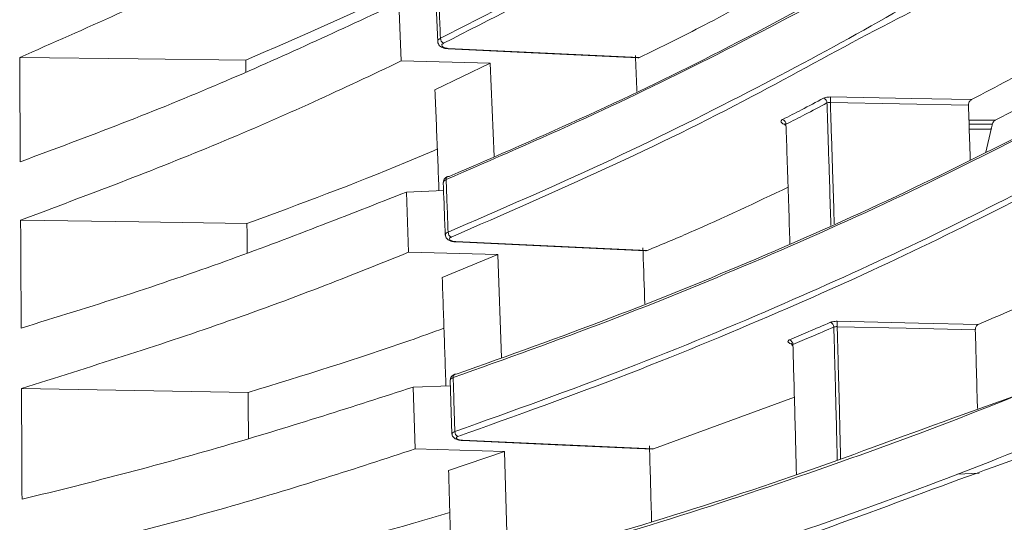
# Model space of a CAD drawing. Header units: millimetres. Extents: x 0 to 1118, y 0 to 864.
# Tile 453 of 512: x 766.46 to 777.82, y 429.85 to 435.64. Entities that reach past the tile are written whole.
import ezdxf

# ---------------------------------------------------------------- set-up
doc = ezdxf.new("R2010")
doc.units = ezdxf.units.MM

msp = doc.modelspace()

# ---------------------------------------------------------------- linework, layer by layer
at = {"color": 7, "linetype": 'Continuous', "lineweight": 15}
for p, q in [((771.2581, 435.9781), (771.2834, 435.3878)), ((770.8348, 435.841), (770.8631, 435.167)), ((771.2857, 435.3879), (771.2856, 435.3915)), ((771.404, 435.3068), (771.4041, 435.3069)), ((769.0691, 435.0428), (769.0681, 435.1766)), ((771.89, 435.1429), (770.8631, 435.167)), ((771.2519, 434.8329), (771.89, 435.1429)), ((771.934, 434.0636), (771.89, 435.1429)), ((777.9276, 434.5916), (777.7166, 434.4837)), ((777.6086, 434.1144), (777.6704, 434.3793)), ((771.3503, 433.7683), (771.3512, 433.7657)), ((770.9227, 433.6559), (771.3511, 433.6723)), ((770.9227, 433.6559), (770.9482, 432.9605)), ((771.9779, 432.9342), (770.9482, 432.9605)), ((771.3356, 432.6692), (771.9779, 432.9342)), ((772.0193, 431.7452), (771.9779, 432.9342)), ((771.4269, 431.4882), (771.4464, 430.8632)), ((771.0008, 431.4062), (771.429, 431.4224)), ((771.0008, 431.4062), (771.0229, 430.6929)), ((773.7748, 430.6934), (775.3995, 431.2893)), ((771.4514, 430.8633), (771.4512, 430.866)), ((771.5697, 430.7901), (771.5698, 430.7901)), ((772.0547, 430.6645), (771.0229, 430.6929)), ((771.4091, 430.4458), (772.0547, 430.6645)), ((772.0917, 429.3706), (772.0547, 430.6645)), ((773.7748, 430.6934), (773.7596, 430.6915))]:
    msp.add_line(p, q, dxfattribs=at)
at = {"color": 9, "linetype": 'Continuous', "lineweight": 0}
for p, q in [((771.4047, 435.3126), (773.6124, 435.2069)), ((777.6704, 434.3793), (777.4174, 434.3792)), ((771.4928, 433.0837), (773.6989, 432.9808)), ((771.5703, 430.793), (773.7748, 430.6934)), ((777.283, 430.4016), (777.5305, 430.4118))]:
    msp.add_line(p, q, dxfattribs=at)
at = {"color": 7, "linetype": 'Continuous', "lineweight": 15, "flags": 128}
for points in [[(771.404, 435.3068), (772.2797, 435.265), (773.592, 435.2021)], [(769.0681, 435.1766), (767.8251, 435.1913), (766.4598, 435.2074)], [(769.0825, 433.2918), (767.8357, 433.3105), (766.4704, 433.331)], [(771.4922, 433.0794), (772.4612, 433.0343), (773.6809, 432.9773)], [(771.4922, 433.0794), (771.4922, 433.0794), (771.4922, 433.0794)], [(769.0962, 431.3443), (767.7883, 431.3679), (766.4805, 431.3916)], [(771.5697, 430.7901), (772.6386, 430.7418), (773.7596, 430.6911)]]:
    msp.add_lwpolyline(points, dxfattribs=at)
at = {"color": 9, "linetype": 'Continuous', "lineweight": 0, "flags": 128}
for points in [[(775.8147, 434.7518), (776.7545, 434.7343), (777.4423, 434.7214)], [(777.4082, 434.6582), (776.6114, 434.673), (775.8147, 434.6878)], [(777.4139, 434.4843), (777.4384, 434.4842), (777.7166, 434.4837)], [(777.6845, 434.4378), (777.5846, 434.438), (777.4154, 434.4383)], [(771.4922, 433.0794), (771.4925, 433.0806), (771.4928, 433.0837)], [(775.8937, 432.1647), (776.8329, 432.1443), (777.522, 432.1293)], [(777.4876, 432.0681), (776.6907, 432.0854), (775.8937, 432.1027)], [(771.5698, 430.7901), (771.5699, 430.7906), (771.5703, 430.793)]]:
    msp.add_lwpolyline(points, dxfattribs=at)
at = {"color": 9, "linetype": 'Continuous', "lineweight": 0}
for centre, radius, start, end in [((771.3823, 435.4317), 0.0671, 181.76915, 242.0734), ((771.3753, 435.3129), 0.0293, 348.12906, 359.39114), ((775.7149, 434.6809), 0.0609, 1.45638, 68.89562), ((775.0938, 434.7198), 0.7217, 357.45972, 2.54028), ((775.2415, 434.4359), 0.0612, 1.3753, 68.31071), ((771.4149, 433.8042), 0.0343, 117.18608, 187.06893), ((771.4676, 433.1931), 0.064, 180.53265, 243.60741), ((775.7963, 432.0983), 0.0583, 0.2963, 70.59995), ((775.2273, 432.1337), 0.6672, 357.33836, 2.66164), ((775.3241, 431.8961), 0.0586, 0.21863, 70.03148), ((771.4983, 431.5205), 0.0369, 114.45148, 186.68058), ((771.5421, 430.8925), 0.0608, 179.31621, 245.3907)]:
    msp.add_arc(centre, radius, start, end, dxfattribs=at)
at = {"color": 7, "linetype": 'Continuous', "lineweight": 15}
for centre, radius, start, end in [((771.4088, 433.8099), 0.0265, 73.15532, 110.9612), ((771.4911, 431.5287), 0.0267, 76.9801, 107.61049)]:
    msp.add_arc(centre, radius, start, end, dxfattribs=at)
at = {"color": 9, "linetype": 'Continuous', "lineweight": 0}
for points, knots in [([(771.3153, 435.4297), (771.86, 435.7068), (772.9495, 436.2612), (774.8771, 437.3562), (776.1673, 438.2012), (776.993, 438.742)], [0, 0, 0, 0, 0.2646721, 0.5293546, 1, 1, 1, 1]), ([(777.0333, 438.687), (777.0333, 438.687), (776.2728, 438.1167), (774.8991, 437.3079), (772.9898, 436.2034), (771.8972, 435.6494), (771.3509, 435.3725)], [0, 0, 0, 0, 0.0000015, 0.4706103, 0.7352986, 1, 1, 1, 1]), ([(771.4036, 433.1926), (772.0074, 433.4545), (773.2149, 433.9783), (774.8253, 434.7779), (776.3026, 435.5682), (777.1863, 436.0908), (777.6284, 436.3523)], [0, 0, 0, 0, 0.2640132, 0.5280337, 0.763856, 1, 1, 1, 1]), ([(777.6692, 436.2977), (777.6692, 436.2977), (777.2461, 435.9804), (776.3339, 435.5391), (774.8669, 434.7148), (773.2514, 433.9244), (772.0433, 433.3987), (771.4392, 433.1358)], [0, 0, 0, 0, 0.0000014, 0.2359681, 0.4719263, 0.7359529, 1, 1, 1, 1]), ([(771.29, 436.0185), (771.2941, 435.9231), (771.3026, 435.7275), (771.311, 435.5306), (771.3153, 435.4297)], [0, 0, 0, 0, 0.4876974, 1, 1, 1, 1]), ([(771.2856, 435.3915), (771.2852, 435.3947), (771.2839, 435.4043), (771.2951, 435.4178), (771.3094, 435.4262), (771.3153, 435.4297)], [0, 0, 0, 0, 0.2313323, 0.6857049, 1, 1, 1, 1]), ([(771.3509, 435.3725), (771.3473, 435.3704), (771.3386, 435.3654), (771.3316, 435.3554), (771.3319, 435.3434), (771.3408, 435.3318), (771.3573, 435.3221), (771.3793, 435.315), (771.3962, 435.3134), (771.4047, 435.3126)], [0, 0, 0, 0, 0.1028579, 0.2515972, 0.4008166, 0.5505007, 0.7003945, 0.8501654, 1, 1, 1, 1]), ([(775.2641, 434.4927), (775.3364, 434.5298), (775.4951, 434.6112), (775.6516, 434.6931), (775.7368, 434.7377)], [0, 0, 0, 0, 0.456086, 1, 1, 1, 1]), ([(775.8147, 434.7518), (775.8067, 434.7517), (775.7875, 434.7515), (775.759, 434.7471), (775.7442, 434.7408), (775.7368, 434.7377)], [0, 0, 0, 0, 0.2656498, 0.6327892, 1, 1, 1, 1]), ([(775.7757, 434.6825), (775.6905, 434.6379), (775.5338, 434.5559), (775.375, 434.4745), (775.3026, 434.4373)], [0, 0, 0, 0, 0.5439101, 1, 1, 1, 1]), ([(775.8147, 434.6878), (775.8107, 434.688), (775.8011, 434.6885), (775.7868, 434.6869), (775.7794, 434.6839), (775.7757, 434.6825)], [0, 0, 0, 0, 0.2663461, 0.6336169, 1, 1, 1, 1]), ([(775.8206, 433.2712), (775.8196, 433.3053), (775.814, 433.4925), (775.801, 433.9069), (775.787, 434.3428), (775.7776, 434.6257), (775.7757, 434.6825)], [0, 0, 0, 0, 0.0720439, 0.394539, 0.8784741, 1, 1, 1, 1]), ([(775.8147, 434.6878), (775.8166, 434.6321), (775.826, 434.3502), (775.84, 433.9151), (775.8528, 433.5036), (775.8584, 433.3195), (775.8593, 433.2885)], [0, 0, 0, 0, 0.1202138, 0.6085393, 0.9339617, 1, 1, 1, 1]), ([(775.2909, 434.4353), (775.287, 434.4363), (775.2732, 434.4397), (775.2567, 434.4492), (775.2445, 434.4623), (775.2441, 434.476), (775.2526, 434.4863), (775.2615, 434.4912), (775.2641, 434.4927)], [0, 0, 0, 0, 0.0814257, 0.2900131, 0.4983607, 0.7061956, 0.9134127, 1, 1, 1, 1]), ([(771.3809, 433.8), (771.3728, 433.7956), (771.3566, 433.7869), (771.3476, 433.7753), (771.3499, 433.7693), (771.3503, 433.7683)], [0, 0, 0, 0, 0.4541344, 0.9082016, 1, 1, 1, 1]), ([(771.3809, 433.8), (771.3846, 433.7013), (771.3923, 433.4994), (771.3998, 433.2963), (771.4036, 433.1926)], [0, 0, 0, 0, 0.4889148, 1, 1, 1, 1]), ([(771.4813, 430.8932), (772.1473, 431.1316), (773.4791, 431.6084), (775.2379, 432.3416), (776.8429, 433.0689), (777.7951, 433.5515), (778.2716, 433.793)], [0, 0, 0, 0, 0.2635074, 0.5270167, 0.7633108, 1, 1, 1, 1]), ([(778.3128, 433.7389), (778.3128, 433.7389), (777.9135, 433.5392), (776.848, 432.9953), (775.2879, 432.2928), (773.5137, 431.5515), (772.1825, 431.0753), (771.5168, 430.8372)], [0, 0, 0, 0, 0.0000015, 0.2364757, 0.4729389, 0.736454, 1, 1, 1, 1]), ([(771.3737, 433.1596), (771.3733, 433.1624), (771.372, 433.1706), (771.3833, 433.1823), (771.3977, 433.1896), (771.4036, 433.1926)], [0, 0, 0, 0, 0.2310023, 0.6831545, 1, 1, 1, 1]), ([(771.4392, 433.1358), (771.4356, 433.1341), (771.4268, 433.1298), (771.4197, 433.1211), (771.42, 433.1107), (771.4289, 433.1006), (771.4454, 433.0921), (771.4675, 433.0859), (771.4843, 433.0844), (771.4928, 433.0837)], [0, 0, 0, 0, 0.1041197, 0.2527255, 0.4017933, 0.5512777, 0.7009197, 0.8504616, 1, 1, 1, 1]), ([(775.3441, 431.9512), (775.4163, 431.9818), (775.5746, 432.0489), (775.7308, 432.1165), (775.8157, 432.1533)], [0, 0, 0, 0, 0.4562423, 1, 1, 1, 1]), ([(775.8937, 432.1647), (775.8856, 432.1646), (775.8664, 432.1646), (775.8379, 432.161), (775.8231, 432.1559), (775.8157, 432.1533)], [0, 0, 0, 0, 0.26651677, 0.63327365, 1, 1, 1, 1]), ([(775.8546, 432.0986), (775.7697, 432.0618), (775.6134, 431.9941), (775.455, 431.927), (775.3827, 431.8963)], [0, 0, 0, 0, 0.5437547, 1, 1, 1, 1]), ([(775.8937, 432.1027), (775.8896, 432.1029), (775.88, 432.1034), (775.8658, 432.1022), (775.8583, 432.0998), (775.8546, 432.0986)], [0, 0, 0, 0, 0.26721447, 0.63384848, 1, 1, 1, 1]), ([(775.8943, 430.5654), (775.8928, 430.63), (775.8875, 430.8507), (775.876, 431.304), (775.8642, 431.7501), (775.8562, 432.0401), (775.8546, 432.0986)], [0, 0, 0, 0, 0.12557628, 0.4292782, 0.88500254, 1, 1, 1, 1]), ([(775.8937, 432.1027), (775.8953, 432.0453), (775.9032, 431.7561), (775.915, 431.3107), (775.9264, 430.8598), (775.9317, 430.6415), (775.9331, 430.5794)], [0, 0, 0, 0, 0.113765, 0.5727019, 0.8785453, 1, 1, 1, 1]), ([(775.3608, 431.9053), (775.3604, 431.9054), (775.3504, 431.9077), (775.337, 431.9149), (775.3245, 431.9258), (775.3242, 431.9373), (775.3327, 431.9458), (775.3415, 431.9499), (775.3441, 431.9512)], [0, 0, 0, 0, 0.0086355, 0.2337092, 0.4585995, 0.6830146, 0.9068535, 1, 1, 1, 1]), ([(771.4617, 431.5163), (771.4535, 431.5126), (771.4371, 431.5054), (771.428, 431.4953), (771.4309, 431.4899), (771.4316, 431.4885)], [0, 0, 0, 0, 0.4256516, 0.8512207, 1, 1, 1, 1]), ([(771.4617, 431.5163), (771.4649, 431.4147), (771.4716, 431.2074), (771.478, 430.9993), (771.4813, 430.8932)], [0, 0, 0, 0, 0.4903531, 1, 1, 1, 1]), ([(771.4512, 430.866), (771.4508, 430.8683), (771.4495, 430.8751), (771.4608, 430.8847), (771.4753, 430.8907), (771.4813, 430.8932)], [0, 0, 0, 0, 0.22388854, 0.67815975, 1, 1, 1, 1]), ([(771.5168, 430.8372), (771.5131, 430.8357), (771.5043, 430.8322), (771.4972, 430.8249), (771.4975, 430.8162), (771.5064, 430.8077), (771.5229, 430.8004), (771.5449, 430.795), (771.5618, 430.7937), (771.5703, 430.793)], [0, 0, 0, 0, 0.1052364, 0.2537626, 0.402689, 0.5519722, 0.7013774, 0.8506864, 1, 1, 1, 1])]:
    msp.add_open_spline(points, degree=3, knots=knots, dxfattribs=at)
at = {"color": 7, "linetype": 'Continuous', "lineweight": 15}
for points, knots in [([(770.7697, 437.3015), (770.4415, 437.1233), (769.7662, 436.7566), (768.3572, 436.0431), (767.2161, 435.5405), (766.4598, 435.2074)], [0, 0, 0, 0, 0.2417042, 0.4973333, 1, 1, 1, 1]), ([(771.4164, 433.8353), (771.9579, 434.07), (773.0419, 434.54), (774.6166, 435.2979), (776.1552, 436.1507), (777.1803, 436.6421), (777.6531, 436.9967), (777.6531, 436.9967)], [0, 0, 0, 0, 0.2361493, 0.4727975, 0.7364031, 0.9999986, 1, 1, 1, 1]), ([(777.6124, 436.9591), (777.117, 436.6674), (776.1262, 436.0842), (774.5767, 435.2686), (773.0065, 434.5028), (771.9231, 434.0344), (771.3809, 433.8)], [0, 0, 0, 0, 0.2636254, 0.5272423, 0.7633903, 1, 1, 1, 1]), ([(769.0681, 435.1766), (769.6747, 435.4393), (770.4014, 435.7542), (771.0827, 436.0931), (771.1953, 436.1492)], [0, 0, 0, 0, 0.8346188, 1, 1, 1, 1]), ([(773.6124, 435.2069), (773.8643, 435.3301), (774.4302, 435.6069), (774.9534, 435.8993), (775.2437, 436.0615)], [0, 0, 0, 0, 0.4452037, 1, 1, 1, 1]), ([(766.4667, 434.0051), (766.8613, 434.1514), (767.6506, 434.444), (769.1286, 435.0474), (770.159, 435.5267), (770.8348, 435.841)], [0, 0, 0, 0, 0.2560198, 0.5120308, 1, 1, 1, 1]), ([(771.2843, 435.3917), (771.2842, 435.3909), (771.2828, 435.3812), (771.2902, 435.3631), (771.3054, 435.3417), (771.3304, 435.3239), (771.3637, 435.3107), (771.3912, 435.3087), (771.4041, 435.3077)], [0, 0, 0, 0, 0.01598134, 0.1856323, 0.34507773, 0.53213355, 0.77915298, 1, 1, 1, 1]), ([(766.4598, 435.2074), (766.4603, 435.1079), (766.4615, 434.9088), (766.4639, 434.5092), (766.4656, 434.2064), (766.4667, 434.0051)], [0, 0, 0, 0, 0.25093617, 0.50187231, 1, 1, 1, 1]), ([(773.5817, 434.814), (773.5769, 434.9382), (773.5714, 435.0783), (773.5657, 435.2163), (773.565, 435.232)], [0, 0, 0, 0, 0.8860331, 1, 1, 1, 1]), ([(773.6124, 435.2069), (773.6066, 435.2043), (773.5994, 435.2009), (773.5932, 435.2027), (773.592, 435.203)], [0, 0, 0, 0, 0.8098363, 1, 1, 1, 1]), ([(777.4423, 434.7214), (777.7295, 434.8716), (778.0884, 435.0594), (778.4341, 435.2506), (778.5033, 435.2888)], [0, 0, 0, 0, 0.7999363, 1, 1, 1, 1]), ([(770.8631, 435.167), (770.5291, 435.0094), (769.8419, 434.6854), (768.4079, 434.0582), (767.2421, 433.6206), (766.4704, 433.331)], [0, 0, 0, 0, 0.24232826, 0.49848915, 1, 1, 1, 1]), ([(771.2982, 433.6703), (771.2968, 433.7085), (771.2908, 433.8646), (771.2755, 434.2536), (771.2613, 434.6013), (771.2519, 434.8329)], [0, 0, 0, 0, 0.097672, 0.3989865, 1, 1, 1, 1]), ([(777.4423, 434.7214), (777.4374, 434.7181), (777.4285, 434.7123), (777.4179, 434.6973), (777.411, 434.6816), (777.4082, 434.6681), (777.4082, 434.6606), (777.4082, 434.6582)], [0, 0, 0, 0, 0.2968075, 0.5318512, 0.7211234, 0.9115221, 1, 1, 1, 1]), ([(777.4082, 434.6582), (777.4127, 434.5226), (777.4197, 434.3124), (777.4265, 434.1008), (777.4289, 434.0257)], [0, 0, 0, 0, 0.6448268, 1, 1, 1, 1]), ([(778.2588, 434.4153), (777.7286, 434.1478), (776.6681, 433.6127), (774.9876, 432.864), (773.2677, 432.1602), (772.0642, 431.7311), (771.4617, 431.5163)], [0, 0, 0, 0, 0.2624434, 0.52488, 0.7621413, 1, 1, 1, 1]), ([(771.4972, 431.5547), (772.0988, 431.7692), (773.3037, 432.1988), (775.0235, 432.9026), (776.7139, 433.6546), (777.7571, 434.1844), (778.3, 434.4559), (778.3, 434.4559)], [0, 0, 0, 0, 0.2372567, 0.4751648, 0.737588, 0.9999988, 1, 1, 1, 1]), ([(775.2859, 434.4439), (775.286, 434.4438), (775.2865, 434.4434), (775.292, 434.4359), (775.2922, 434.4283), (775.2923, 434.4249)], [0, 0, 0, 0, 0.2749828, 0.6783447, 1, 1, 1, 1]), ([(775.3026, 434.4373), (775.3013, 434.4366), (775.297, 434.4342), (775.293, 434.43), (775.2935, 434.4263), (775.2937, 434.425)], [0, 0, 0, 0, 0.2170299, 0.7366821, 1, 1, 1, 1]), ([(775.3026, 434.4373), (775.3071, 434.3079), (775.3165, 434.0322), (775.3305, 433.6075), (775.3411, 433.2775), (775.3468, 433.0943), (775.3479, 433.0595)], [0, 0, 0, 0, 0.2834395, 0.6041609, 0.9249042, 1, 1, 1, 1]), ([(777.6704, 434.3793), (777.6716, 434.3843), (777.674, 434.3941), (777.6775, 434.4089), (777.681, 434.4235), (777.6833, 434.4331), (777.6845, 434.4378)], [0, 0, 0, 0, 0.2525341, 0.5050243, 0.7575282, 1, 1, 1, 1]), ([(777.7166, 434.4837), (777.7116, 434.4804), (777.7019, 434.4739), (777.6903, 434.4566), (777.6862, 434.4435), (777.6845, 434.4378)], [0, 0, 0, 0, 0.3812618, 0.7347261, 1, 1, 1, 1]), ([(769.0825, 433.2918), (769.7032, 433.5208), (770.4553, 433.7982), (771.1569, 434.0995), (771.2794, 434.1522)], [0, 0, 0, 0, 0.825381, 1, 1, 1, 1]), ([(771.3996, 433.8338), (771.3958, 433.8325), (771.3832, 433.8282), (771.3668, 433.8155), (771.353, 433.7947), (771.3475, 433.7771), (771.3494, 433.7689), (771.3496, 433.7682)], [0, 0, 0, 0, 0.13585334, 0.45245292, 0.7244634, 0.97745187, 1, 1, 1, 1]), ([(771.3475, 433.7654), (771.3539, 433.6067), (771.3619, 433.4069), (771.3691, 433.2012), (771.3705, 433.1588)], [0, 0, 0, 0, 0.7941413, 1, 1, 1, 1]), ([(773.6989, 432.9808), (773.8638, 433.0492), (774.4319, 433.285), (774.9554, 433.5349), (775.327, 433.7123)], [0, 0, 0, 0, 0.2903763, 1, 1, 1, 1]), ([(766.477, 432.087), (766.8802, 432.2111), (767.6867, 432.4593), (769.1921, 432.9745), (770.2373, 433.386), (770.9227, 433.6559)], [0, 0, 0, 0, 0.2560998, 0.512188, 1, 1, 1, 1]), ([(766.4704, 433.331), (766.471, 433.2278), (766.4721, 433.0215), (766.4743, 432.6079), (766.4759, 432.295), (766.477, 432.087)], [0, 0, 0, 0, 0.2509365, 0.5018726, 1, 1, 1, 1]), ([(769.0849, 432.9541), (769.0849, 432.9633), (769.0841, 433.0764), (769.0833, 433.1887), (769.0825, 433.2918)], [0, 0, 0, 0, 0.081056, 1, 1, 1, 1]), ([(771.3728, 433.1594), (771.3735, 433.1524), (771.3749, 433.1376), (771.3877, 433.1184), (771.407, 433.1015), (771.4369, 433.0878), (771.4682, 433.0801), (771.4884, 433.08), (771.4922, 433.08)], [0, 0, 0, 0, 0.13321598, 0.27992982, 0.43657463, 0.64933133, 0.93392132, 1, 1, 1, 1]), ([(770.9482, 432.9605), (770.6087, 432.8248), (769.9105, 432.5458), (768.4539, 432.0084), (767.2657, 431.637), (766.4805, 431.3916)], [0, 0, 0, 0, 0.24298849, 0.49973978, 1, 1, 1, 1]), ([(773.6736, 432.3644), (773.6669, 432.5644), (773.6597, 432.7807), (773.6519, 432.9943), (773.6514, 433.0105)], [0, 0, 0, 0, 0.924108, 1, 1, 1, 1]), ([(773.6989, 432.9808), (773.693, 432.9783), (773.6867, 432.9757), (773.6813, 432.9775), (773.681, 432.9777)], [0, 0, 0, 0, 0.9361139, 1, 1, 1, 1]), ([(771.3785, 431.4205), (771.3766, 431.4775), (771.3708, 431.6558), (771.3567, 432.0732), (771.344, 432.4311), (771.3356, 432.6692)], [0, 0, 0, 0, 0.1359416, 0.4250932, 1, 1, 1, 1]), ([(777.522, 432.1293), (777.8461, 432.2674), (778.2025, 432.4192), (778.5327, 432.5766), (778.5627, 432.5908)], [0, 0, 0, 0, 0.9093132, 1, 1, 1, 1]), ([(777.522, 432.1293), (777.517, 432.1264), (777.5081, 432.1213), (777.4975, 432.107), (777.4906, 432.0917), (777.4877, 432.0782), (777.4877, 432.0705), (777.4876, 432.0681)], [0, 0, 0, 0, 0.29669339, 0.53234118, 0.72206815, 0.91298388, 1, 1, 1, 1]), ([(769.0962, 431.3443), (769.7298, 431.5388), (770.5048, 431.7767), (771.2247, 432.0374), (771.3561, 432.085)], [0, 0, 0, 0, 0.81753658, 1, 1, 1, 1]), ([(777.4876, 432.0681), (777.4915, 431.9292), (777.4995, 431.6362), (777.5076, 431.3333), (777.5117, 431.1691), (777.5119, 431.1602)], [0, 0, 0, 0, 0.46002137, 0.97081507, 1, 1, 1, 1]), ([(775.3626, 431.9104), (775.3628, 431.9103), (775.3633, 431.9101), (775.3682, 431.9044), (775.373, 431.8951), (775.3723, 431.8883), (775.372, 431.8861)], [0, 0, 0, 0, 0.2178692, 0.4842438, 0.8351573, 1, 1, 1, 1]), ([(775.3827, 431.8963), (775.3814, 431.8957), (775.377, 431.8937), (775.3731, 431.8902), (775.3736, 431.8871), (775.3738, 431.886)], [0, 0, 0, 0, 0.2187581, 0.7446098, 1, 1, 1, 1]), ([(775.3827, 431.8963), (775.3864, 431.7634), (775.3944, 431.4806), (775.4062, 431.0459), (775.4158, 430.6785), (775.4212, 430.4612), (775.4228, 430.3955)], [0, 0, 0, 0, 0.267014, 0.5682126, 0.8694342, 1, 1, 1, 1]), ([(778.9087, 431.6947), (778.3443, 431.4626), (777.2155, 430.9985), (775.4021, 430.3483), (773.5275, 429.7366), (772.1965, 429.3647), (771.53, 429.1784)], [0, 0, 0, 0, 0.26128799, 0.52257119, 0.76091004, 1, 1, 1, 1]), ([(771.5654, 429.2198), (772.2307, 429.4062), (773.5635, 429.7796), (775.4358, 430.3827), (777.2701, 431.0717), (778.3552, 431.4403), (778.9504, 431.7378), (778.9504, 431.7378)], [0, 0, 0, 0, 0.2383248, 0.4774784, 0.7387461, 0.9999989, 1, 1, 1, 1]), ([(771.4833, 431.5535), (771.4798, 431.5524), (771.4672, 431.5489), (771.4511, 431.5386), (771.4358, 431.52), (771.4291, 431.5026), (771.4304, 431.4929), (771.4307, 431.4903)], [0, 0, 0, 0, 0.1272883, 0.444655, 0.6931693, 0.9202006, 1, 1, 1, 1]), ([(766.4805, 431.3916), (766.4811, 431.2853), (766.4821, 431.0728), (766.4842, 430.6471), (766.4857, 430.3257), (766.4867, 430.112)], [0, 0, 0, 0, 0.2509357, 0.5018719, 1, 1, 1, 1]), ([(766.4867, 430.112), (766.8978, 430.2137), (767.7198, 430.4171), (769.2493, 430.8418), (770.3073, 431.1827), (771.0008, 431.4062)], [0, 0, 0, 0, 0.2562725, 0.5125301, 1, 1, 1, 1]), ([(769.0997, 430.8131), (769.0987, 430.9647), (769.0975, 431.1421), (769.0963, 431.3185), (769.0962, 431.3443)], [0, 0, 0, 0, 0.8540338, 1, 1, 1, 1]), ([(771.546, 428.5428), (772.2749, 428.7473), (773.7326, 429.1564), (775.6429, 429.7915), (777.3811, 430.4251), (778.4055, 430.8481), (778.9182, 431.0599)], [0, 0, 0, 0, 0.2620843, 0.5241629, 0.7618414, 1, 1, 1, 1]), ([(778.9599, 431.0064), (778.9599, 431.0064), (778.4181, 430.7355), (777.4359, 430.3989), (775.6786, 429.7295), (773.7712, 429.104), (772.3114, 428.6932), (771.5814, 428.4878)], [0, 0, 0, 0, 0.0000011, 0.2379019, 0.4757881, 0.7378724, 1, 1, 1, 1]), ([(771.4507, 430.866), (771.4508, 430.8605), (771.4511, 430.8479), (771.4613, 430.8307), (771.4766, 430.8156), (771.5005, 430.8024), (771.5321, 430.793), (771.5586, 430.7913), (771.5698, 430.7906)], [0, 0, 0, 0, 0.10218625, 0.23659332, 0.36860877, 0.53951289, 0.806984, 1, 1, 1, 1]), ([(771.0229, 430.6929), (770.6785, 430.5801), (769.9703, 430.3483), (768.4941, 429.904), (767.2865, 429.5996), (766.4899, 429.3987)], [0, 0, 0, 0, 0.2436492, 0.5010329, 1, 1, 1, 1]), ([(773.7519, 429.8544), (773.7444, 430.1298), (773.7365, 430.4219), (773.7278, 430.711), (773.7273, 430.7276)], [0, 0, 0, 0, 0.9425491, 1, 1, 1, 1]), ([(771.4465, 429.1171), (771.4446, 429.1924), (771.4393, 429.3915), (771.4271, 429.8354), (771.4163, 430.2019), (771.4091, 430.4458)], [0, 0, 0, 0, 0.1689952, 0.4469728, 1, 1, 1, 1]), ([(769.1087, 429.3434), (769.7535, 429.503), (770.5485, 429.6998), (771.2843, 429.917), (771.4233, 429.9581)], [0, 0, 0, 0, 0.8111252, 1, 1, 1, 1])]:
    msp.add_open_spline(points, degree=3, knots=knots, dxfattribs=at)

doc.saveas('drawing.dxf')
